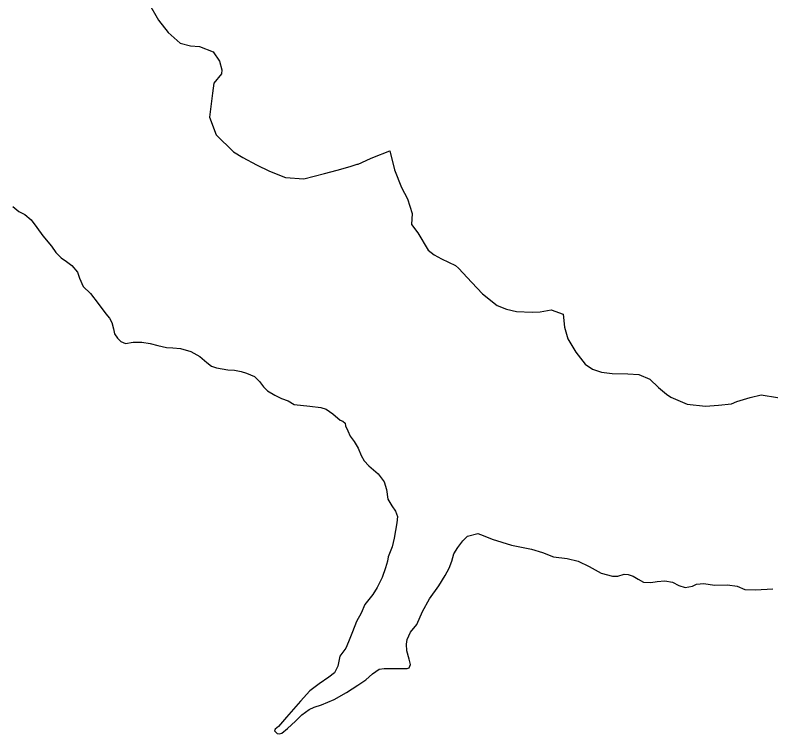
# Model space of a CAD drawing. Extents: x -83719 to 153526, y -11835 to 11446.
# Drawn here: x 8379.1 to 8434.2, y 249.8 to 302.1 of the extents above; entities that cross this region are included whole.
import ezdxf

# ---------------------------------------------------------------- set-up
doc = ezdxf.new("R2010")
doc.units = 0
doc.layers.add('Level 2', color=7, linetype='Continuous')
doc.layers.add('Level 9', color=7, linetype='Continuous')

msp = doc.modelspace()

# ---------------------------------------------------------------- linework, layer by layer
at = {"layer": 'Level 2'}
for points in [[(8378.949, 288.201), (8379.385, 287.837), (8379.821, 287.619), (8380.281, 287.231), (8380.693, 286.674), (8381.129, 286.068), (8381.759, 285.292), (8382.074, 284.832), (8382.462, 284.444), (8382.85, 284.177), (8383.262, 283.886), (8383.673, 283.402), (8383.819, 282.965), (8384.085, 282.359), (8384.618, 281.85), (8385.176, 281.123), (8385.733, 280.372), (8385.999, 280.057), (8386.169, 279.742), (8386.29, 279.281), (8386.363, 278.918), (8386.581, 278.603), (8386.823, 278.36), (8387.162, 278.215), (8387.72, 278.312), (8388.359, 278.318), (8388.965, 278.197), (8389.522, 278.051), (8390.152, 277.906), (8390.613, 277.882), (8391.17, 277.833), (8391.921, 277.615), (8392.575, 277.252), (8393.084, 276.815), (8393.423, 276.549), (8393.787, 276.428), (8394.199, 276.355), (8394.611, 276.282), (8395.095, 276.258), (8395.58, 276.161), (8395.967, 276.04), (8396.549, 275.797), (8396.912, 275.434), (8397.203, 275.046)], [(8378.949, 288.201), (8379.385, 287.837), (8379.821, 287.619), (8380.281, 287.231), (8380.693, 286.674), (8381.129, 286.068), (8381.759, 285.292), (8382.074, 284.832), (8382.462, 284.444), (8382.85, 284.177), (8383.262, 283.886), (8383.673, 283.402), (8383.819, 282.965), (8384.085, 282.359), (8384.618, 281.85), (8385.176, 281.123), (8385.733, 280.372), (8385.999, 280.057), (8386.169, 279.742), (8386.29, 279.281), (8386.363, 278.918), (8386.581, 278.603), (8386.823, 278.36), (8387.162, 278.215), (8387.72, 278.312), (8388.359, 278.318), (8388.965, 278.197), (8389.522, 278.051), (8390.152, 277.906), (8390.613, 277.882), (8391.17, 277.833), (8391.921, 277.615), (8392.575, 277.252), (8393.084, 276.815), (8393.423, 276.549), (8393.787, 276.428), (8394.199, 276.355), (8394.611, 276.282), (8395.095, 276.258), (8395.58, 276.161), (8395.967, 276.04), (8396.549, 275.797), (8396.912, 275.434), (8397.203, 275.046)], [(8397.203, 275.046), (8397.499, 274.748), (8398.032, 274.433), (8398.516, 274.191), (8399.001, 274.021), (8399.437, 273.755), (8400.6, 273.633), (8401.4, 273.537), (8401.787, 273.415), (8402.272, 273.076), (8402.805, 272.616), (8402.999, 272.543), (8403.168, 272.397), (8403.193, 272.203), (8403.362, 271.84), (8403.532, 271.452), (8403.823, 271.064), (8404.113, 270.58), (8404.331, 270.046), (8404.549, 269.659), (8404.889, 269.295), (8405.567, 268.713), (8406.003, 268.132), (8406.173, 267.574), (8406.27, 266.871), (8406.56, 266.387), (8406.827, 265.975), (8406.972, 265.587), (8406.924, 265.126), (8406.73, 264.011), (8406.585, 263.381), (8406.294, 262.669), (8406.245, 262.353), (8406.1, 261.845), (8405.858, 261.142), (8405.494, 260.415), (8405.179, 259.906), (8404.598, 259.178), (8404.331, 258.548), (8403.992, 257.942), (8403.701, 257.191), (8403.411, 256.464), (8403.217, 256.003), (8402.781, 255.422), (8402.635, 254.695), (8402.49, 254.404), (8402.393, 254.21), (8401.981, 253.895), (8401.278, 253.41), (8400.6, 252.901), (8399.922, 252.125), (8398.88, 250.962), (8398.298, 250.283), (8398.056, 250.09), (8398.007, 249.968), (8398.104, 249.871), (8398.201, 249.774), (8398.371, 249.75), (8398.541, 249.799), (8398.952, 250.138), (8399.534, 250.671), (8400.019, 251.132), (8400.552, 251.519), (8400.915, 251.689), (8401.448, 251.859), (8402.369, 252.247), (8403.265, 252.756), (8404.089, 253.313), (8404.671, 253.701), (8405.155, 254.137), (8405.64, 254.476), (8406.003, 254.525), (8406.56, 254.525), (8407.287, 254.525), (8407.675, 254.525), (8407.82, 254.573), (8407.917, 254.816), (8407.82, 255.204), (8407.651, 255.809), (8407.626, 256.294), (8407.675, 256.634), (8407.917, 257.167), (8408.378, 257.724), (8408.789, 258.669), (8409.298, 259.59), (8410.001, 260.536), (8410.461, 261.287), (8410.752, 261.82), (8410.946, 262.353), (8411.091, 262.887), (8411.382, 263.347)], [(8397.203, 275.046), (8397.499, 274.748), (8398.032, 274.433), (8398.516, 274.191), (8399.001, 274.021), (8399.437, 273.755), (8400.6, 273.633), (8401.4, 273.537), (8401.787, 273.415), (8402.272, 273.076), (8402.805, 272.616), (8402.999, 272.543), (8403.168, 272.397), (8403.193, 272.203), (8403.362, 271.84), (8403.532, 271.452), (8403.823, 271.064), (8404.113, 270.58), (8404.331, 270.046), (8404.549, 269.659), (8404.889, 269.295), (8405.567, 268.713), (8406.003, 268.132), (8406.173, 267.574), (8406.27, 266.871), (8406.56, 266.387), (8406.827, 265.975), (8406.972, 265.587), (8406.924, 265.126), (8406.73, 264.011), (8406.585, 263.381), (8406.294, 262.669), (8406.245, 262.353), (8406.1, 261.845), (8405.858, 261.142), (8405.494, 260.415), (8405.179, 259.906), (8404.598, 259.178), (8404.331, 258.548), (8403.992, 257.942), (8403.701, 257.191), (8403.411, 256.464), (8403.217, 256.003), (8402.781, 255.422), (8402.635, 254.695), (8402.49, 254.404), (8402.393, 254.21), (8401.981, 253.895), (8401.278, 253.41), (8400.6, 252.901), (8399.922, 252.125), (8398.88, 250.962), (8398.298, 250.283), (8398.056, 250.09), (8398.007, 249.968), (8398.104, 249.871), (8398.201, 249.774), (8398.371, 249.75), (8398.541, 249.799), (8398.952, 250.138), (8399.534, 250.671), (8400.019, 251.132), (8400.552, 251.519), (8400.915, 251.689), (8401.448, 251.859), (8402.369, 252.247), (8403.265, 252.756), (8404.089, 253.313), (8404.671, 253.701), (8405.155, 254.137), (8405.64, 254.476), (8406.003, 254.525), (8406.56, 254.525), (8407.287, 254.525), (8407.675, 254.525), (8407.82, 254.573), (8407.917, 254.816), (8407.82, 255.204), (8407.651, 255.809), (8407.626, 256.294), (8407.675, 256.634), (8407.917, 257.167), (8408.378, 257.724), (8408.789, 258.669), (8409.298, 259.59), (8410.001, 260.536), (8410.461, 261.287), (8410.752, 261.82), (8410.946, 262.353), (8411.091, 262.887), (8411.382, 263.347)], [(8411.382, 263.347), (8411.745, 263.83), (8412.085, 264.17), (8412.836, 264.364), (8413.223, 264.218), (8413.878, 263.952), (8415.283, 263.515), (8416.737, 263.224), (8417.536, 262.982), (8418.336, 262.667), (8419.329, 262.546), (8420.153, 262.352), (8420.953, 261.964), (8421.825, 261.455), (8422.649, 261.237), (8423.036, 261.237), (8423.497, 261.382), (8423.787, 261.358), (8424.151, 261.237), (8424.514, 261.019), (8424.902, 260.801), (8425.435, 260.776), (8425.905, 260.849), (8426.462, 260.898), (8427.02, 260.801), (8427.48, 260.558), (8427.94, 260.413), (8428.473, 260.51), (8428.764, 260.655), (8429.297, 260.704), (8430.072, 260.583), (8431.017, 260.607), (8431.72, 260.51), (8432.277, 260.267), (8433.053, 260.243), (8434.313, 260.316)], [(8411.382, 263.347), (8411.745, 263.83), (8412.085, 264.17), (8412.836, 264.364), (8413.223, 264.218), (8413.878, 263.952), (8415.283, 263.515), (8416.737, 263.224), (8417.536, 262.982), (8418.336, 262.667), (8419.329, 262.546), (8420.153, 262.352), (8420.953, 261.964), (8421.825, 261.455), (8422.649, 261.237), (8423.036, 261.237), (8423.497, 261.382), (8423.787, 261.358), (8424.151, 261.237), (8424.514, 261.019), (8424.902, 260.801), (8425.435, 260.776), (8425.905, 260.849), (8426.462, 260.898), (8427.02, 260.801), (8427.48, 260.558), (8427.94, 260.413), (8428.473, 260.51), (8428.764, 260.655), (8429.297, 260.704), (8430.072, 260.583), (8431.017, 260.607), (8431.72, 260.51), (8432.277, 260.267), (8433.053, 260.243), (8434.313, 260.316)]]:
    msp.add_lwpolyline(points, dxfattribs=at)
at = {"layer": 'Level 9'}
for points in [[(8388.814, 303.103), (8389.558, 301.772), (8390.265, 300.875), (8391.139, 300.113), (8391.908, 299.918), (8392.542, 299.856), (8393.546, 299.463), (8394.018, 298.798), (8394.19, 298.164), (8394.159, 297.863), (8393.597, 297.191), (8393.502, 296.455), (8393.471, 296.254), (8393.282, 294.715), (8393.76, 293.416), (8395.037, 292.189), (8395.707, 291.76), (8396.712, 291.232), (8397.65, 290.772), (8398.821, 290.313), (8400.156, 290.223), (8401.655, 290.602), (8402.587, 290.843), (8403.519, 291.117), (8404.051, 291.288), (8404.118, 291.289), (8405.015, 291.697), (8405.182, 291.765), (8406.412, 292.242), (8406.757, 290.874), (8407.267, 289.575), (8407.707, 288.743), (8408.049, 287.676), (8407.989, 286.874), (8408.46, 286.276), (8409.204, 285.011), (8409.64, 284.68), (8410.176, 284.384), (8411.214, 283.89), (8411.416, 283.691), (8412.392, 282.663), (8413.165, 281.833), (8414.24, 280.973), (8414.909, 280.71), (8415.644, 280.549), (8416.779, 280.491), (8417.379, 280.529), (8418.178, 280.668), (8419.048, 280.341), (8419.156, 279.406), (8419.396, 278.539), (8419.971, 277.574), (8420.645, 276.71), (8421.181, 276.347), (8421.85, 276.118), (8422.618, 276.024), (8423.753, 275.999), (8424.554, 275.938), (8425.357, 275.61), (8425.995, 275.013), (8426.566, 274.516), (8426.902, 274.285), (8428.073, 273.793), (8429.409, 273.636), (8430.376, 273.71), (8431.309, 273.817), (8431.708, 273.987), (8432.673, 274.262), (8433.472, 274.468), (8435.844, 274.085)], [(8378.949, 288.201), (8379.385, 287.837), (8379.821, 287.619), (8380.281, 287.231), (8380.693, 286.674), (8381.129, 286.068), (8381.759, 285.292), (8382.074, 284.832), (8382.462, 284.444), (8382.85, 284.177), (8383.262, 283.886), (8383.673, 283.402), (8383.819, 282.965), (8384.085, 282.359), (8384.618, 281.85), (8385.176, 281.123), (8385.733, 280.372), (8385.999, 280.057), (8386.169, 279.742), (8386.29, 279.281), (8386.363, 278.918), (8386.581, 278.603), (8386.823, 278.36), (8387.162, 278.215), (8387.72, 278.312), (8388.359, 278.318), (8388.965, 278.197), (8389.522, 278.051), (8390.152, 277.906), (8390.613, 277.882), (8391.17, 277.833), (8391.921, 277.615), (8392.575, 277.252), (8393.084, 276.815), (8393.423, 276.549), (8393.787, 276.428), (8394.199, 276.355), (8394.611, 276.282), (8395.095, 276.258), (8395.58, 276.161), (8395.967, 276.04), (8396.549, 275.797), (8396.912, 275.434), (8397.203, 275.046)], [(8378.949, 288.201), (8379.385, 287.837), (8379.821, 287.619), (8380.281, 287.231), (8380.693, 286.674), (8381.129, 286.068), (8381.759, 285.292), (8382.074, 284.832), (8382.462, 284.444), (8382.85, 284.177), (8383.262, 283.886), (8383.673, 283.402), (8383.819, 282.965), (8384.085, 282.359), (8384.618, 281.85), (8385.176, 281.123), (8385.733, 280.372), (8385.999, 280.057), (8386.169, 279.742), (8386.29, 279.281), (8386.363, 278.918), (8386.581, 278.603), (8386.823, 278.36), (8387.162, 278.215), (8387.72, 278.312), (8388.359, 278.318), (8388.965, 278.197), (8389.522, 278.051), (8390.152, 277.906), (8390.613, 277.882), (8391.17, 277.833), (8391.921, 277.615), (8392.575, 277.252), (8393.084, 276.815), (8393.423, 276.549), (8393.787, 276.428), (8394.199, 276.355), (8394.611, 276.282), (8395.095, 276.258), (8395.58, 276.161), (8395.967, 276.04), (8396.549, 275.797), (8396.912, 275.434), (8397.203, 275.046)], [(8397.203, 275.046), (8397.499, 274.748), (8398.032, 274.433), (8398.516, 274.191), (8399.001, 274.021), (8399.437, 273.755), (8400.6, 273.633), (8401.4, 273.537), (8401.787, 273.415), (8402.272, 273.076), (8402.805, 272.616), (8402.999, 272.543), (8403.168, 272.397), (8403.193, 272.203), (8403.362, 271.84), (8403.532, 271.452), (8403.823, 271.064), (8404.113, 270.58), (8404.331, 270.046), (8404.549, 269.659), (8404.889, 269.295), (8405.567, 268.713), (8406.003, 268.132), (8406.173, 267.574), (8406.27, 266.871), (8406.56, 266.387), (8406.827, 265.975), (8406.972, 265.587), (8406.924, 265.126), (8406.73, 264.011), (8406.585, 263.381), (8406.294, 262.669), (8406.245, 262.353), (8406.1, 261.845), (8405.858, 261.142), (8405.494, 260.415), (8405.179, 259.906), (8404.598, 259.178), (8404.331, 258.548), (8403.992, 257.942), (8403.701, 257.191), (8403.411, 256.464), (8403.217, 256.003), (8402.781, 255.422), (8402.635, 254.695), (8402.49, 254.404), (8402.393, 254.21), (8401.981, 253.895), (8401.278, 253.41), (8400.6, 252.901), (8399.922, 252.125), (8398.88, 250.962), (8398.298, 250.283), (8398.056, 250.09), (8398.007, 249.968), (8398.104, 249.871), (8398.201, 249.774), (8398.371, 249.75), (8398.541, 249.799), (8398.952, 250.138), (8399.534, 250.671), (8400.019, 251.132), (8400.552, 251.519), (8400.915, 251.689), (8401.448, 251.859), (8402.369, 252.247), (8403.265, 252.756), (8404.089, 253.313), (8404.671, 253.701), (8405.155, 254.137), (8405.64, 254.476), (8406.003, 254.525), (8406.56, 254.525), (8407.287, 254.525), (8407.675, 254.525), (8407.82, 254.573), (8407.917, 254.816), (8407.82, 255.204), (8407.651, 255.809), (8407.626, 256.294), (8407.675, 256.634), (8407.917, 257.167), (8408.378, 257.724), (8408.789, 258.669), (8409.298, 259.59), (8410.001, 260.536), (8410.461, 261.287), (8410.752, 261.82), (8410.946, 262.353), (8411.091, 262.887), (8411.382, 263.347)], [(8397.203, 275.046), (8397.499, 274.748), (8398.032, 274.433), (8398.516, 274.191), (8399.001, 274.021), (8399.437, 273.755), (8400.6, 273.633), (8401.4, 273.537), (8401.787, 273.415), (8402.272, 273.076), (8402.805, 272.616), (8402.999, 272.543), (8403.168, 272.397), (8403.193, 272.203), (8403.362, 271.84), (8403.532, 271.452), (8403.823, 271.064), (8404.113, 270.58), (8404.331, 270.046), (8404.549, 269.659), (8404.889, 269.295), (8405.567, 268.713), (8406.003, 268.132), (8406.173, 267.574), (8406.27, 266.871), (8406.56, 266.387), (8406.827, 265.975), (8406.972, 265.587), (8406.924, 265.126), (8406.73, 264.011), (8406.585, 263.381), (8406.294, 262.669), (8406.245, 262.353), (8406.1, 261.845), (8405.858, 261.142), (8405.494, 260.415), (8405.179, 259.906), (8404.598, 259.178), (8404.331, 258.548), (8403.992, 257.942), (8403.701, 257.191), (8403.411, 256.464), (8403.217, 256.003), (8402.781, 255.422), (8402.635, 254.695), (8402.49, 254.404), (8402.393, 254.21), (8401.981, 253.895), (8401.278, 253.41), (8400.6, 252.901), (8399.922, 252.125), (8398.88, 250.962), (8398.298, 250.283), (8398.056, 250.09), (8398.007, 249.968), (8398.104, 249.871), (8398.201, 249.774), (8398.371, 249.75), (8398.541, 249.799), (8398.952, 250.138), (8399.534, 250.671), (8400.019, 251.132), (8400.552, 251.519), (8400.915, 251.689), (8401.448, 251.859), (8402.369, 252.247), (8403.265, 252.756), (8404.089, 253.313), (8404.671, 253.701), (8405.155, 254.137), (8405.64, 254.476), (8406.003, 254.525), (8406.56, 254.525), (8407.287, 254.525), (8407.675, 254.525), (8407.82, 254.573), (8407.917, 254.816), (8407.82, 255.204), (8407.651, 255.809), (8407.626, 256.294), (8407.675, 256.634), (8407.917, 257.167), (8408.378, 257.724), (8408.789, 258.669), (8409.298, 259.59), (8410.001, 260.536), (8410.461, 261.287), (8410.752, 261.82), (8410.946, 262.353), (8411.091, 262.887), (8411.382, 263.347)], [(8411.382, 263.347), (8411.745, 263.83), (8412.085, 264.17), (8412.836, 264.364), (8413.223, 264.218), (8413.878, 263.952), (8415.283, 263.515), (8416.737, 263.224), (8417.536, 262.982), (8418.336, 262.667), (8419.329, 262.546), (8420.153, 262.352), (8420.953, 261.964), (8421.825, 261.455), (8422.649, 261.237), (8423.036, 261.237), (8423.497, 261.382), (8423.787, 261.358), (8424.151, 261.237), (8424.514, 261.019), (8424.902, 260.801), (8425.435, 260.776), (8425.905, 260.849), (8426.462, 260.898), (8427.02, 260.801), (8427.48, 260.558), (8427.94, 260.413), (8428.473, 260.51), (8428.764, 260.655), (8429.297, 260.704), (8430.072, 260.583), (8431.017, 260.607), (8431.72, 260.51), (8432.277, 260.267), (8433.053, 260.243), (8434.313, 260.316)], [(8411.382, 263.347), (8411.745, 263.83), (8412.085, 264.17), (8412.836, 264.364), (8413.223, 264.218), (8413.878, 263.952), (8415.283, 263.515), (8416.737, 263.224), (8417.536, 262.982), (8418.336, 262.667), (8419.329, 262.546), (8420.153, 262.352), (8420.953, 261.964), (8421.825, 261.455), (8422.649, 261.237), (8423.036, 261.237), (8423.497, 261.382), (8423.787, 261.358), (8424.151, 261.237), (8424.514, 261.019), (8424.902, 260.801), (8425.435, 260.776), (8425.905, 260.849), (8426.462, 260.898), (8427.02, 260.801), (8427.48, 260.558), (8427.94, 260.413), (8428.473, 260.51), (8428.764, 260.655), (8429.297, 260.704), (8430.072, 260.583), (8431.017, 260.607), (8431.72, 260.51), (8432.277, 260.267), (8433.053, 260.243), (8434.313, 260.316)]]:
    msp.add_lwpolyline(points, dxfattribs=at)

doc.saveas('drawing.dxf')
